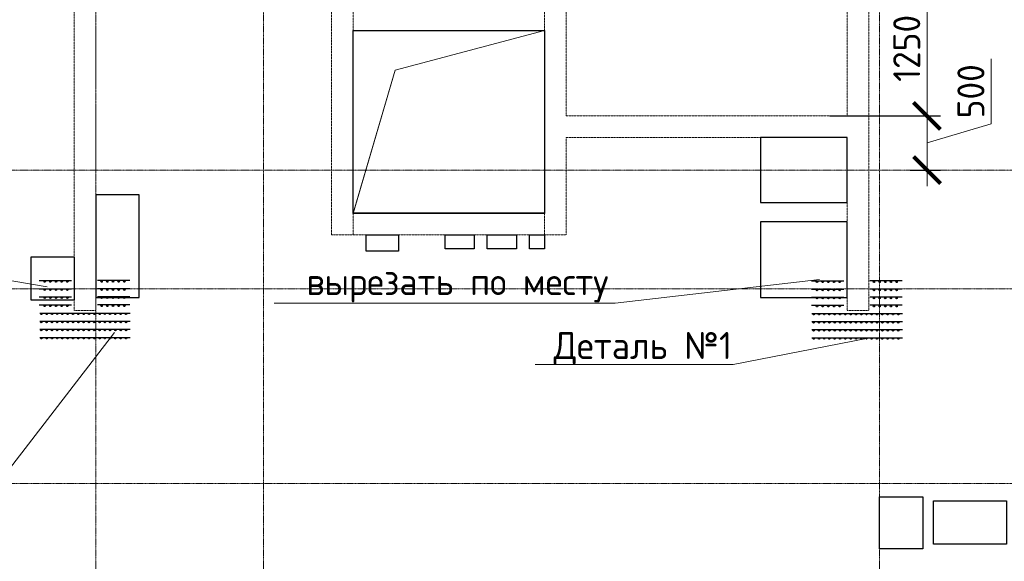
# Model space of a CAD drawing. Header units: millimetres. Extents: x -42044588 to 856694, y -806701 to 941911.
# Tile 737 of 1056: x 218455 to 227565, y -275581 to -270573. Entities that reach past the tile are written whole.
import ezdxf
from ezdxf import colors
from ezdxf.entities.mleader import LeaderData, LeaderLine
from ezdxf.math import Vec2, Vec3

# ---------------------------------------------------------------- set-up
doc = ezdxf.new("R2010")
doc.units = ezdxf.units.MM
for name, pattern in [('______5', [1100, 800, -100, 100, -100]), ('DASHED', [7, 5, -2, 0]), ('осевая', [50.8, 31.75, -6.35, 6.35, -6.35])]:
    doc.linetypes.add(name, pattern=pattern)
doc.layers.add('0 @ 100', color=7, linetype='Continuous')
for name, color, linetype, lineweight in [('RAZMER', 100, 'Continuous', 15), ('RAZMER @ 100', 100, 'Continuous', 15), ('Оси', 40, '______5', 18), ('осн.сетка', 4, 'Continuous', 60), ('Перекрытие ж_бетон', 1, 'Continuous', 30), ('подоснова', 151, 'Continuous', 5), ('размер', 1, 'Continuous', 25), ('РАЗМЕРЫ', 1, 'Continuous', 9), ('СТЕНЫ', 3, 'Continuous', 30)]:
    doc.layers.add(name, color=color, linetype=linetype, lineweight=lineweight)
doc.styles.add('GOST-2.304_Type-B', font='GOST_Common.ttf')
doc.styles.add('ГОСТ', font='GOST_Common.ttf')
doc.dimstyles.new('ГОСТ', dxfattribs={"dimscale": 0, "dimtxt": 2.5, "dimasz": 2.5, "dimexe": 1.25, "dimexo": 0.625, "dimtad": 1, "dimdec": 0, "dimtxsty": 'ГОСТ', "dimblk": 'ARCHTICK', "dimcen": 2.5, "dimdle": 1.5, "dimclrd": 256, "dimclre": 256, "dimclrt": 256, "dimadec": 0, "dimazin": 0, "dimtfac": 1, "dimtdec": 0, "dimtmove": 1, "dimatfit": 3, "dimfxl": 0, "dimlwd": -1, "dimarcsym": 0})

# ---------------------------------------------------------------- blocks, each defined once
blk = doc.blocks.new('оси блок 2')
at = {"layer": 'Оси', "color": 16, "linetype": 'осевая', "lineweight": 0, "ltscale": 0.25, "transparency": 33554687}
for p, q in [((-65854.7, -322543), (-65854.7, -347914.1)), ((-64304.7, -322543), (-64304.7, -347914.1)), ((-58604.7, -322543), (-58604.7, -347914.1)), ((-89822.3, -332401.3), (-37238.5, -332401.3)), ((-89822.3, -333501.3), (-37238.5, -333501.3)), ((-89822.3, -335301.3), (-37238.5, -335301.3))]:
    blk.add_line(p, q, dxfattribs=at)
blk = doc.blocks.new('подложка стн 1-го этажа')
at = {"layer": 'СТЕНЫ', "color": 252, "linetype": 'DASHED', "lineweight": 0, "ltscale": 0.5, "true_color": 0x939598, "transparency": 33554687}
for p, q in [((30273.8, 26361.8, -200), (30273.8, 19411.8, -200)), ((32043.8, 26361.8, -200), (32043.8, 19411.8, -200)), ((34843.8, 26361.8, -200), (34843.8, 20511.8, -200)), ((27893.8, 26161.8, -200), (27893.8, 18711.8, -200)), ((30073.8, 19411.8, -200), (30073.8, 26161.8, -200)), ((32243.8, 26161.8, -200), (32243.8, 20511.8, -200)), ((27693.8, 26111.8, -200), (27693.8, 18711.8, -200)), ((35043.8, 18711.8, -200), (35043.8, 26111.8, -200)), ((30273.8, 21301.8, -200), (30273.8, 21301.8, -200)), ((30273.8, 21301.8, -200), (32043.8, 21301.8, -200)), ((32043.8, 21301.8, -200), (32043.8, 21301.8, -200)), ((34843.8, 20511.8, -200), (32243.8, 20511.8, -200)), ((32243.8, 20511.8, -200), (32243.8, 20511.8, -200)), ((34843.8, 20511.8, -200), (34843.8, 20511.8, -200)), ((32243.8, 20311.8, -200), (32243.8, 20311.8, -200)), ((34843.8, 20311.8, -200), (32243.8, 20311.8, -200)), ((32243.8, 20311.8, -200), (32243.8, 19411.8, -200)), ((34743.8, 20311.8, -200), (34743.8, 20311.8, -200)), ((34843.8, 18711.8, -200), (34843.8, 20311.8, -200)), ((27893.8, 19961.8, -200), (27893.8, 19961.8, -200)), ((30273.8, 19611.8, -200), (30273.8, 19611.8, -200)), ((32043.8, 19611.8, -200), (30273.8, 19611.8, -200)), ((32043.8, 19611.8, -200), (32043.8, 19611.8, -200)), ((30073.8, 19411.8, -200), (30073.8, 19411.8, -200)), ((30073.8, 19411.8, -200), (32243.8, 19411.8, -200)), ((30273.8, 19411.8, -200), (30273.8, 19411.8, -200)), ((32043.8, 19411.8, -200), (32043.8, 19411.8, -200)), ((32243.8, 19411.8, -200), (32243.8, 19411.8, -200)), ((27693.8, 18711.8, -200), (27693.8, 18711.8, -200)), ((27693.8, 18711.8, -200), (27893.8, 18711.8, -200)), ((35043.8, 18711.8, -200), (34843.8, 18711.8, -200)), ((35043.8, 18711.8, -200), (35043.8, 18711.8, -200))]:
    blk.add_line(p, q, dxfattribs=at)
blk = doc.blocks.new('_ArchTick')
at = {"color": 0, "linetype": 'ByBlock', "const_width": 0.15}
blk.add_lwpolyline([(-0.5, -0.5), (0.5, 0.5)], dxfattribs=at)
blk = doc.blocks.new('*D4497')
at = {"layer": 'DEFPOINTS', "color": 0, "transparency": 16777216}
for p in [(225885.4, -271462.6), (226849.3, -271462.6), (226630.6, -271962.6)]:
    blk.add_point(p, dxfattribs=at)
at = {"layer": 'RAZMER', "transparency": 16777216}
for p, q in [((227443, -271534.5), (227443, -270934.5)), ((226849.3, -272112.6), (226849.3, -271312.6)), ((226849.3, -271712.6), (227443, -271534.5))]:
    blk.add_line(p, q, dxfattribs=at)
at = {"layer": 'RAZMER', "lineweight": -2, "transparency": 16777216}
for p, q in [((225947.9, -271462.6), (226974.3, -271462.6)), ((226693.1, -271962.6), (226974.3, -271962.6))]:
    blk.add_line(p, q, dxfattribs=at)
at = {"layer": 'RAZMER', "transparency": 16777216, "xscale": 250, "yscale": 250, "zscale": 250}
for p, rotation in [((226849.3, -271462.6), 90), ((226849.3, -271962.6), 270)]:
    blk.add_blockref('_ArchTick', p, dxfattribs=dict(at, rotation=rotation))
at = {"layer": 'RAZMER', "lineweight": 0, "transparency": 16777216, "insert": (227255.5, -271234.5), "char_height": 250, "attachment_point": 5, "rotation": 90, "style": 'ГОСТ', "bg_fill": 3, "box_fill_scale": 1.1, "bg_fill_color": 256, "bg_fill_true_color": 13158600, "bg_fill_transparency": 0}
blk.add_mtext('500', dxfattribs=at)
blk = doc.blocks.new('*D4498')
at = {"layer": 'DEFPOINTS', "color": 0, "transparency": 16777216}
for p in [(226015, -270212.5), (226849.3, -270212.5), (226711.6, -271462.6)]:
    blk.add_point(p, dxfattribs=at)
at = {"layer": 'RAZMER', "transparency": 16777216}
blk.add_line((226849.3, -271612.6), (226849.3, -270062.5), dxfattribs=at)
at = {"layer": 'RAZMER', "lineweight": -2, "transparency": 16777216}
for p, q in [((226077.5, -270212.5), (226974.3, -270212.5)), ((226774.1, -271462.6), (226974.3, -271462.6))]:
    blk.add_line(p, q, dxfattribs=at)
at = {"layer": 'RAZMER', "transparency": 16777216, "xscale": 250, "yscale": 250, "zscale": 250}
for p, rotation in [((226849.3, -270212.5), 90), ((226849.3, -271462.6), 270)]:
    blk.add_blockref('_ArchTick', p, dxfattribs=dict(at, rotation=rotation))
at = {"layer": 'RAZMER', "lineweight": 0, "transparency": 16777216, "insert": (226661.8, -270837.6), "char_height": 250, "attachment_point": 5, "rotation": 90, "style": 'ГОСТ', "bg_fill": 3, "box_fill_scale": 1.1, "bg_fill_color": 256, "bg_fill_true_color": 13158600, "bg_fill_transparency": 0}
blk.add_mtext('1250', dxfattribs=at)
blk = doc.blocks.new('*D4502')
at = {"layer": 'DEFPOINTS', "color": 0, "transparency": 16777216}
for p in [(225885.4, -271462.6), (226849.3, -271462.6), (226630.6, -271962.6)]:
    blk.add_point(p, dxfattribs=at)
at = {"layer": 'RAZMER', "transparency": 16777216}
for p, q in [((227443, -271534.5), (227443, -270934.5)), ((226849.3, -272112.6), (226849.3, -271312.6)), ((226849.3, -271712.6), (227443, -271534.5))]:
    blk.add_line(p, q, dxfattribs=at)
at = {"layer": 'RAZMER', "lineweight": -2, "transparency": 16777216}
for p, q in [((225947.9, -271462.6), (226974.3, -271462.6)), ((226693.1, -271962.6), (226974.3, -271962.6))]:
    blk.add_line(p, q, dxfattribs=at)
at = {"layer": 'RAZMER', "transparency": 16777216, "xscale": 250, "yscale": 250, "zscale": 250}
for p, rotation in [((226849.3, -271462.6), 90), ((226849.3, -271962.6), 270)]:
    blk.add_blockref('_ArchTick', p, dxfattribs=dict(at, rotation=rotation))
at = {"layer": 'RAZMER', "lineweight": 0, "transparency": 16777216, "insert": (227255.5, -271234.5), "char_height": 250, "attachment_point": 5, "rotation": 90, "style": 'ГОСТ', "bg_fill": 3, "box_fill_scale": 1.1, "bg_fill_color": 256, "bg_fill_true_color": 13158600, "bg_fill_transparency": 0}
blk.add_mtext('500', dxfattribs=at)
blk = doc.blocks.new('*D4503')
at = {"layer": 'DEFPOINTS', "color": 0, "transparency": 16777216}
for p in [(226015, -270212.5), (226849.3, -270212.5), (226711.6, -271462.6)]:
    blk.add_point(p, dxfattribs=at)
at = {"layer": 'RAZMER', "transparency": 16777216}
blk.add_line((226849.3, -271612.6), (226849.3, -270062.5), dxfattribs=at)
at = {"layer": 'RAZMER', "lineweight": -2, "transparency": 16777216}
for p, q in [((226077.5, -270212.5), (226974.3, -270212.5)), ((226774.1, -271462.6), (226974.3, -271462.6))]:
    blk.add_line(p, q, dxfattribs=at)
at = {"layer": 'RAZMER', "transparency": 16777216, "xscale": 250, "yscale": 250, "zscale": 250}
for p, rotation in [((226849.3, -270212.5), 90), ((226849.3, -271462.6), 270)]:
    blk.add_blockref('_ArchTick', p, dxfattribs=dict(at, rotation=rotation))
at = {"layer": 'RAZMER', "lineweight": 0, "transparency": 16777216, "insert": (226661.8, -270837.6), "char_height": 250, "attachment_point": 5, "rotation": 90, "style": 'ГОСТ', "bg_fill": 3, "box_fill_scale": 1.1, "bg_fill_color": 256, "bg_fill_true_color": 13158600, "bg_fill_transparency": 0}
blk.add_mtext('1250', dxfattribs=at)
blk = doc.blocks.new('цукцкц')
at = {"layer": 'Перекрытие ж_бетон', "elevation": 4500}
blk.add_lwpolyline([(-257116, -588079.4), (-256716, -588079.4), (-256716, -588479.4), (-257116, -588479.4)], close=True, dxfattribs=at)
at = {"layer": 'Перекрытие ж_бетон'}
blk.add_lwpolyline([(-258936, -596329.4), (-259416, -596329.4), (-259416, -595929.4), (-258936, -595929.4)], close=True, dxfattribs=at)
blk = doc.blocks.new('отв +6900')
at = {"color": 1, "lineweight": 30}
blk.add_lwpolyline([(-245611.7, -174547.4), (-246011.7, -174547.4), (-246011.7, -175497.4), (-245611.7, -175497.4)], close=True, dxfattribs=at)
at = {"layer": 'Перекрытие ж_бетон'}
for points in [[(-239060.7, -174619.1), (-239060.7, -174019.1), (-239860.7, -174019.1), (-239860.7, -174619.1)], [(-239060.7, -175499.1), (-239060.7, -174799.1), (-239860.7, -174799.1), (-239860.7, -175499.1)]]:
    blk.add_lwpolyline(points, close=True, dxfattribs=at)
at = {"layer": 'Перекрытие ж_бетон', "elevation": 360}
for points in [[(-243510.9, -174919.1), (-243210.9, -174919.1), (-243210.9, -175069.1), (-243510.9, -175069.1)], [(-242780.9, -174919.1), (-242510.9, -174919.1), (-242510.9, -175049.1), (-242780.9, -175049.1)], [(-242390.9, -174919.1), (-242120.9, -174919.1), (-242120.9, -175049.1), (-242390.9, -175049.1)], [(-242000.9, -174919.1), (-241860.9, -174919.1), (-241860.9, -175049.1), (-242000.9, -175049.1)]]:
    blk.add_lwpolyline(points, close=True, dxfattribs=at)
at = {"layer": 'Перекрытие ж_бетон', "color": 1}
blk.add_lwpolyline([(-238260.9, -177779.1), (-238260.9, -177379.1), (-237586.9, -177379.1), (-237586.9, -177779.1)], close=True, dxfattribs=at)
at = {"color": 1, "rotation": 90}
blk.add_blockref('цукцкц', (-834690.3, 81594.9), dxfattribs=at)
blk = doc.blocks.new('деталь 1')
at = {"layer": 'осн.сетка', "color": 3, "lineweight": 25, "ltscale": 100}
for points in [[(263119, 23421), (263119, 20072)], [(263419, 23421), (263419, 20072)], [(263719, 23421), (263719, 20072)], [(264019, 23421), (264019, 20072)], [(264319, 23444), (264319, 22244)], [(264619, 23444), (264619, 22244)], [(264919, 23444), (264919, 22244)], [(265219, 23444), (265219, 22244)], [(264319, 20081), (264319, 21281)], [(264619, 20081), (264619, 21281)], [(264919, 20081), (264919, 21281)], [(265219, 20081), (265219, 21281)]]:
    blk.add_lwpolyline(points, dxfattribs=at)
at = {"layer": 'размер', "lineweight": 25, "ltscale": 2}
for centre, radius in [((263087, 23363), 25.2), ((263387, 23363), 25.2), ((263687, 23363), 25.2), ((263987, 23363), 25.2), ((263087, 23167), 25.2), ((263087, 22971), 25.2), ((263387, 23167), 25.2), ((263387, 22971), 25.2), ((263687, 23167), 25.2), ((263687, 22971), 25.2), ((263987, 23167), 25.2), ((263987, 22971), 25.2), ((264285, 23234), 27), ((264285, 23024), 27), ((264585, 23234), 27), ((264585, 23024), 27), ((264885, 23234), 27), ((264885, 23024), 27), ((265185, 23234), 27), ((265185, 23024), 27), ((263087, 22775), 25.2), ((263087, 22579), 25.2), ((263387, 22775), 25.2), ((263387, 22579), 25.2), ((263687, 22775), 25.2), ((263687, 22579), 25.2), ((263987, 22775), 25.2), ((263987, 22579), 25.2), ((264285, 22814), 27), ((264285, 22604), 27), ((264585, 22814), 27), ((264585, 22604), 27), ((264885, 22814), 27), ((264885, 22604), 27), ((265185, 22814), 27), ((265185, 22604), 27), ((263087, 22383), 25.2), ((263387, 22383), 25.2), ((263687, 22383), 25.2), ((263987, 22383), 25.2), ((264285, 22394), 27), ((264585, 22394), 27), ((264885, 22394), 27), ((265185, 22394), 27), ((263087, 22187), 25.2), ((263087, 21991), 25.2), ((263387, 22187), 25.2), ((263387, 21991), 25.2), ((263687, 22187), 25.2), ((263687, 21991), 25.2), ((263987, 22187), 25.2), ((263987, 21991), 25.2), ((263087, 21795), 25.2), ((263087, 21599), 25.2), ((263387, 21795), 25.2), ((263387, 21599), 25.2), ((263687, 21795), 25.2), ((263687, 21599), 25.2), ((263987, 21795), 25.2), ((263987, 21599), 25.2), ((263087, 21403), 25.2), ((263087, 21207), 25.2), ((263387, 21403), 25.2), ((263387, 21207), 25.2), ((263687, 21403), 25.2), ((263687, 21207), 25.2), ((263987, 21403), 25.2), ((263987, 21207), 25.2), ((264285, 21131), 27), ((264585, 21131), 27), ((264885, 21131), 27), ((265185, 21131), 27), ((263087, 21011), 25.2), ((263087, 20815), 25.2), ((263387, 21011), 25.2), ((263387, 20815), 25.2), ((263687, 21011), 25.2), ((263687, 20815), 25.2), ((263987, 21011), 25.2), ((263987, 20815), 25.2), ((264285, 20921), 27), ((264585, 20921), 27), ((264885, 20921), 27), ((265185, 20921), 27), ((263087, 20619), 25.2), ((263087, 20423), 25.2), ((263387, 20619), 25.2), ((263387, 20423), 25.2), ((263687, 20619), 25.2), ((263687, 20423), 25.2), ((263987, 20619), 25.2), ((263987, 20423), 25.2), ((264285, 20711), 27), ((264285, 20501), 27), ((264585, 20711), 27), ((264585, 20501), 27), ((264885, 20711), 27), ((264885, 20501), 27), ((265185, 20711), 27), ((265185, 20501), 27), ((263087, 20227), 25.2), ((263387, 20227), 25.2), ((263687, 20227), 25.2), ((263987, 20227), 25.2), ((264285, 20291), 27), ((264585, 20291), 27), ((264885, 20291), 27), ((265185, 20291), 27)]:
    blk.add_circle(centre, radius, dxfattribs=at)
blk = doc.blocks.new('_None')

msp = doc.modelspace()

# ---------------------------------------------------------------- linework, layer by layer
at = {"layer": 'Перекрытие ж_бетон', "elevation": 360.018}
for points in [[(221539.98, -270672.648), (223309.98, -270672.648), (223309.98, -272362.648), (221539.98, -272362.648)], [(221539.98, -270673.151), (223309.98, -270673.151), (223309.98, -272363.151), (221539.98, -272363.151)]]:
    msp.add_lwpolyline(points, close=True, dxfattribs=at)
at = {"layer": 'РАЗМЕРЫ', "lineweight": 0, "elevation": 360.018}
for points in [[(221539.98, -272362.648), (221928.551, -271038.411), (223309.98, -270672.648)], [(221539.98, -272363.151), (221928.551, -271038.914), (223309.98, -270673.151)]]:
    msp.add_lwpolyline(points, dxfattribs=at)

# ---------------------------------------------------------------- block references
msp.add_blockref('подложка стн 1-го этажа', (191266.023, -291974.443, 560))
at = {"layer": 'РАЗМЕРЫ'}
msp.add_blockref('оси блок 2', (285014.663, 60438.674), dxfattribs=at)
at = {"layer": 'РАЗМЕРЫ', "color": 1, "xscale": 0.25, "yscale": 0.25, "zscale": 0.25, "rotation": 89.99999999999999}
for p in [(224495.132, -339289.717), (231640.4, -339292.731)]:
    msp.add_blockref('деталь 1', p, dxfattribs=at)

# ---------------------------------------------------------------- leaders
at = {"layer": 'подоснова', "color": 5, "ltscale": 0.3}
ml = msp.add_multileader_mtext('Standard', dxfattribs=at)
ml.set_content('вырезать по месту', color=5, style='GOST-2.304_Type-B')
ml.set_leader_properties(color=256, linetype='ByLayer', lineweight=15)
ml.set_arrow_properties(name='NONE')
ml.build(insert=Vec2(0, 0))
ml.multileader.update_dxf_attribs({"text_left_attachment_type": 6, "text_right_attachment_type": 6, "dogleg_length": 0.1, "arrow_head_size": 18})
ctx = ml.context
ctx.base_point, ctx.char_height, ctx.arrow_head_size, ctx.landing_gap_size, ctx.plane_origin = Vec3(214511.096, -274075.135), 250, 18, 20, Vec3(212865.968, -263285.75)
ctx.left_attachment, ctx.right_attachment, ctx.text_align_type = 6, 6, 1
notes = []
notes.append((ctx, [(1, (1, 1, 0), (217434.908, -274075.135), (-1, 0), 0.1, [(0, [(218709.438, -273042.61), (217487.17, -272835.627)], 0, [])])]))
ctx.mtext.insert, ctx.mtext.alignment, ctx.mtext.flow_direction = Vec3(215972.952, -273750.135), 2, 5
ml = msp.add_multileader_mtext('Standard', dxfattribs=at)
ml.set_content('вырезать по месту', color=5, style='GOST-2.304_Type-B')
ml.set_leader_properties(color=256, linetype='ByLayer', lineweight=15)
ml.set_arrow_properties(name='NONE')
ml.build(insert=Vec2(0, 0))
ml.multileader.update_dxf_attribs({"text_left_attachment_type": 6, "text_right_attachment_type": 6, "dogleg_length": 0.1, "arrow_head_size": 18})
ctx = ml.context
ctx.base_point, ctx.char_height, ctx.arrow_head_size, ctx.landing_gap_size, ctx.plane_origin = Vec3(221041.712, -273194.081), 250, 18, 20, Vec3(219396.584, -262404.697)
ctx.left_attachment, ctx.right_attachment, ctx.text_align_type = 6, 6, 1
notes.append((ctx, [(1, (1, 1, 0), (223965.524, -273194.081), (-1, 0), 0.1, [(1, [(225854.755, -272974.702)], 0, [])])]))
ctx.mtext.insert, ctx.mtext.alignment, ctx.mtext.flow_direction = Vec3(222503.568, -272869.081), 2, 5
ml = msp.add_multileader_mtext('Standard', dxfattribs=at)
ml.set_content('Деталь №1', color=5, style='GOST-2.304_Type-B')
ml.set_leader_properties(color=256, linetype='ByLayer', lineweight=15)
ml.set_arrow_properties(name='NONE')
ml.build(insert=Vec2(0, 0))
ml.multileader.update_dxf_attribs({"text_left_attachment_type": 6, "text_right_attachment_type": 6, "dogleg_length": 0.1, "arrow_head_size": 18})
ctx = ml.context
ctx.base_point, ctx.char_height, ctx.arrow_head_size, ctx.landing_gap_size, ctx.plane_origin = Vec3(216685.098, -274724.503), 250, 18, 20, Vec3(214733.107, -263438.152)
ctx.left_attachment, ctx.right_attachment, ctx.text_align_type = 6, 6, 1
notes.append((ctx, [(1, (1, 1, 0), (218360.804, -274724.503), (-1, 0), 0.1, [(1, [(219332.119, -273464.037)], 0, [])])]))
ctx.mtext.insert, ctx.mtext.alignment, ctx.mtext.flow_direction = Vec3(217522.901, -274424.503), 2, 5
ml = msp.add_multileader_mtext('Standard', dxfattribs=at)
ml.set_content('Деталь №1', color=5, style='GOST-2.304_Type-B')
ml.set_leader_properties(color=256, linetype='ByLayer', lineweight=15)
ml.set_arrow_properties(name='NONE')
ml.build(insert=Vec2(0, 0))
ml.multileader.update_dxf_attribs({"text_left_attachment_type": 6, "text_right_attachment_type": 6, "dogleg_length": 0.1, "arrow_head_size": 18})
ctx = ml.context
ctx.base_point, ctx.char_height, ctx.arrow_head_size, ctx.landing_gap_size, ctx.plane_origin = Vec3(223381.645, -273760.44), 250, 18, 20, Vec3(220488.411, -262971.056)
ctx.left_attachment, ctx.right_attachment, ctx.text_align_type = 6, 6, 1
notes.append((ctx, [(1, (1, 1, 0), (225057.351, -273760.44), (-1, 0), 0.1, [(1, [(226289.765, -273520.93)], 0, [])])]))
ctx.mtext.insert, ctx.mtext.alignment, ctx.mtext.flow_direction = Vec3(224219.448, -273460.44), 2, 5
for ctx, leaders in notes:
    for number, flags, end, landing, length, lines in leaders:
        leader = LeaderData()
        leader.index, (leader.has_last_leader_line, leader.has_dogleg_vector, leader.attachment_direction) = number, flags
        leader.last_leader_point, leader.dogleg_vector, leader.dogleg_length = Vec3(end), Vec3(landing), length
        for number, points, colour, breaks in lines:
            line = LeaderLine()
            line.index, line.vertices, line.color, line.breaks = number, Vec3.list(points), colors.encode_raw_color(colour), breaks
            leader.lines.append(line)
        ctx.leaders.append(leader)

# ---------------------------------------------------------------- next in the draw order: dimensions: what is measured, and where the dimension line sits
at = {"layer": 'RAZMER @ 100', "lineweight": 0}
dim = msp.add_linear_dim(base=(226849.272, -271462.648, 720), p1=(226630.573, -271962.648, 720), p2=(225885.378, -271462.648, 720), angle=90, dimstyle='ГОСТ', override={"dimscale": 100, "dimtix": 0, "dimtofl": 1, "dimtmove": 1, "dimatfit": 3}, dxfattribs=at)
dim.commit()
dim.dimension.update_dxf_attribs({"geometry": '*D4497', "text_midpoint": (227255.522, -271472.023, 720)})

# ---------------------------------------------------------------- next in the draw order: dimensions: what is measured, and where the dimension line sits
dim = msp.add_linear_dim(base=(226849.272, -270212.481, 720), p1=(226711.574, -271462.648, 720), p2=(226014.977, -270212.481, 720), angle=90, dimstyle='ГОСТ', override={"dimscale": 100, "dimtix": 0, "dimtofl": 1, "dimtmove": 1, "dimatfit": 3}, dxfattribs=at)
dim.commit()
dim.dimension.update_dxf_attribs({"geometry": '*D4498', "text_midpoint": (226661.772, -270837.565, 720)})

# ---------------------------------------------------------------- next in the draw order: dimensions: what is measured, and where the dimension line sits
dim = msp.add_linear_dim(base=(226849.272, -271462.648, 920), p1=(226630.573, -271962.648, 920), p2=(225885.378, -271462.648, 920), angle=90, dimstyle='ГОСТ', override={"dimscale": 100, "dimtix": 0, "dimtofl": 1, "dimtmove": 1, "dimatfit": 3}, dxfattribs=at)
dim.commit()
dim.dimension.update_dxf_attribs({"geometry": '*D4502', "text_midpoint": (227255.522, -271472.023, 920)})

# ---------------------------------------------------------------- next in the draw order: dimensions: what is measured, and where the dimension line sits
dim = msp.add_linear_dim(base=(226849.272, -270212.481, 920), p1=(226711.574, -271462.648, 920), p2=(226014.977, -270212.481, 920), angle=90, dimstyle='ГОСТ', override={"dimscale": 100, "dimtix": 0, "dimtofl": 1, "dimtmove": 1, "dimatfit": 3}, dxfattribs=at)
dim.commit()
dim.dimension.update_dxf_attribs({"geometry": '*D4503', "text_midpoint": (226661.772, -270837.565, 920)})

# ---------------------------------------------------------------- next in the draw order: block references
msp.add_blockref('отв +6900', (465170.852, -97643.55, 200))

# ---------------------------------------------------------------- next in the draw order: texts
at = {"layer": '0 @ 100', "char_height": 300, "width": 18500, "attachment_point": 1, "style": 'ГОСТ'}
for s, insert in [('\\pi-900,l900,t900;{\\C7;1.^IАрмирование монолитной плиты  состоит из основного армирования ∅10 А500С с шагом  200х200мм  в нижней зоне, основного армирования ∅10 А500С с шагом  200х200мм  в  верхней зоне и дополнительного армирования, указанного на схемах армирования.\\P2.^IАрмирование плиты предусмотрено отдельными  стержнями заводской длины по осям Х и Y. При недостатке заводской длины стержней для армирования плиты, стыки стержней осуществлять внахлестку без  сварки. Стыки арматуры внахлестку должны располагаться вразбежку (через шаг). См. деталь стыковки арматуры.\\P3.^IВерхнюю и нижнюю арматуру вязать вязальной проволокой через пересечение.  Стержни основной и дополнительной арматуры укладывать в соответствии с сечениями .\\P4.^IПо периметру плиты и у отверстий  у концов основной арматуры устанавливать П-образные элементы Ск1.\\P5.^IПозиции со знаком "*" укладываются с шагом 100 мм\\P6.^IДля фиксации в проектном положении стержней верхней сетки устанавливать фиксаторы Ф1 с шагом 600х600мм.\\P7.^IДиаметр оправки стержня при d<20мм - 5d, при d≥20мм - 8d\\P8.^IКаркасы поперечного армирования устанавливаются до начала устройство верхней сетки армирования.\\P9.^IОбрамления отверстий см. лист 8. В местах расположения отверстий осуществить прерывания основной и дополнительной сеток арматуры. Отверстия обрамляются двумя стержнями арматуры, расход стали на обрамление учтен на листе 25.\\P10.^IПроемы размерами до 300х300 допускается выполнять по месту методом алмазного бурения.\\P11.^IСечения 3-3;4-4;5-5 см. лист 8.}', (-39552.237, -237043.75)), ('\\pi-900,l900,t900;{\\C7;1.^IАрмирование монолитной плиты  состоит из основного армирования ∅10 А500С с шагом  200х200мм  в нижней зоне, основного армирования ∅10 А500С с шагом  200х200мм  в  верхней зоне и дополнительного армирования, указанного на схемах армирования.\\P2.^IАрмирование плиты предусмотрено отдельными  стержнями заводской длины по осям Х и Y. При недостатке заводской длины стержней для армирования плиты, стыки стержней осуществлять внахлестку без  сварки. Стыки арматуры внахлестку должны располагаться вразбежку (через шаг). См. деталь стыковки арматуры.\\P3.^IВерхнюю и нижнюю арматуру вязать вязальной проволокой через пересечение.  Стержни основной и дополнительной арматуры укладывать в соответствии с сечениями .\\P4.^IПо периметру плиты и у отверстий  у концов основной арматуры устанавливать П-образные элементы Ск1.\\P5.^IПозиции со знаком "*" укладываются с шагом 100 мм\\P6.^IДля фиксации в проектном положении стержней верхней сетки устанавливать фиксаторы Ф1 с шагом 600х600мм.\\P7.^IДиаметр оправки стержня при d<20мм - 5d, при d≥20мм - 8d\\P8.^IКаркасы поперечного армирования устанавливаются до начала устройство верхней сетки армирования.\\P9.^IОбрамления отверстий см. лист 8. В местах расположения отверстий осуществить прерывания основной и дополнительной сеток арматуры. Отверстия обрамляются двумя стержнями арматуры, расход стали на обрамление учтен на листе 25.\\P10.^IПроемы размерами до 300х300 допускается выполнять по месту методом алмазного бурения.}', (164490.226, -237072.641)), ('\\pi-900,l900,t900;{\\C7;1.^IАрмирование монолитной плиты  состоит из основного армирования ∅10 А500С с шагом  200х200мм  в нижней зоне, основного армирования ∅10 А500С с шагом  200х200мм  в  верхней зоне и дополнительного армирования, указанного на схемах армирования.\\P2.^IАрмирование плиты предусмотрено отдельными  стержнями заводской длины по осям Х и Y. При недостатке заводской длины стержней для армирования плиты, стыки стержней осуществлять внахлестку без  сварки. Стыки арматуры внахлестку должны располагаться вразбежку (через шаг). См. деталь стыковки арматуры.\\P3.^IВерхнюю и нижнюю арматуру вязать вязальной проволокой через пересечение.  Стержни основной и дополнительной арматуры укладывать в соответствии с сечениями .\\P4.^IПо периметру плиты и у отверстий  у концов основной арматуры устанавливать П-образные элементы Ск1.\\P5.^IПозиции со знаком "*" укладываются с шагом 100 мм\\P6.^IДля фиксации в проектном положении стержней верхней сетки устанавливать фиксаторы Ф1 с шагом 600х600мм.\\P7.^IДиаметр оправки стержня при d<20мм - 5d, при d≥20мм - 8d\\P8.^IКаркасы поперечного армирования устанавливаются до начала устройство верхней сетки армирования.\\P9.^IОбрамления отверстий см. лист 8. В местах расположения отверстий осуществить прерывания основной и дополнительной сеток арматуры. Отверстия обрамляются двумя стержнями арматуры, расход стали на обрамление учтен на листе 25.\\P10.^IПроемы размерами до 300х300 допускается выполнять по месту методом алмазного бурения.}', (67549.049, -238408.446))]:
    msp.add_mtext(s, dxfattribs=dict(at, insert=insert))

doc.saveas('drawing.dxf')
